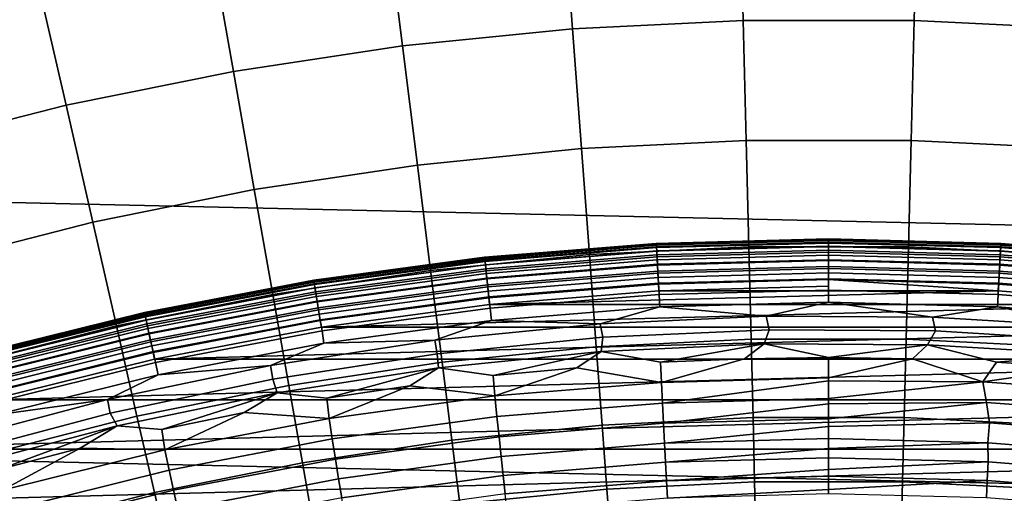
# Model space of a CAD drawing. Header units: metres. Extents: x -28 to 70, y -218 to 28.
# Tile 363 of 463: x -3.4 to 0.74, y 12.43 to 14.42. Entities that reach past the tile are written whole.
import ezdxf

# ---------------------------------------------------------------- set-up
doc = ezdxf.new("R2010")
doc.units = ezdxf.units.M
doc.layers.add('solid_10_261_432_XXX', color=7, linetype='CONTINUOUS')

msp = doc.modelspace()

# ---------------------------------------------------------------- linework, layer by layer
at = {"layer": 'solid_10_261_432_XXX'}
for points in [[(-22.247959, 16.164106, -5), (22.95075, 15.149687, -5), (23.60734, 14.104733, -5), (-22.95075, 15.149687, -5)], [(-22.95075, 15.149687, -5), (23.60734, 14.104733, -5), (24.216385, 13.031374, -5), (-23.60734, 14.104733, -5)], [(-0.37357, 14.979693, 166.13768), (-1.119782, 14.942451, 166.13768), (-1.077811, 14.382389, 167.558289), (-0.359568, 14.418236, 167.558289)], [(0.37357, 14.979693, 166.13768), (-0.37357, 14.979693, 166.13768), (-0.359568, 14.418236, 167.558289), (0.359568, 14.418236, 167.558289)], [(1.119782, 14.942451, 166.13768), (0.37357, 14.979693, 166.13768), (0.359568, 14.418236, 167.558289), (1.077811, 14.382389, 167.558289)], [(-1.119782, 14.942451, 166.13768), (-1.86321, 14.86806, 166.13768), (-1.793374, 14.310786, 167.558289), (-1.077811, 14.382389, 167.558289)], [(-1.86321, 14.86806, 166.13768), (-2.602005, 14.756704, 166.13768), (-2.504479, 14.203605, 167.558289), (-1.793374, 14.310786, 167.558289)], [(-2.602005, 14.756704, 166.13768), (-3.334332, 14.608662, 166.13768), (-3.209357, 14.06111, 167.558289), (-2.504479, 14.203605, 167.558289)], [(-3.334332, 14.608662, 166.13768), (-4.058369, 14.424299, 166.13768), (-3.906256, 13.883658, 167.558289), (-3.209357, 14.06111, 167.558289)], [(-1.077811, 14.382389, 167.558289), (-1.793374, 14.310786, 167.558289), (-1.730601, 13.80987, 169.000046), (-1.040085, 13.878966, 169.000046)], [(-0.359568, 14.418236, 167.558289), (-1.077811, 14.382389, 167.558289), (-1.040085, 13.878966, 169.000046), (-0.346982, 13.913558, 169.000046)], [(0.359568, 14.418236, 167.558289), (-0.359568, 14.418236, 167.558289), (-0.346982, 13.913558, 169.000046), (0.346982, 13.913558, 169.000046)], [(1.077811, 14.382389, 167.558289), (0.359568, 14.418236, 167.558289), (0.346982, 13.913558, 169.000046), (1.040085, 13.878966, 169.000046)], [(-1.793374, 14.310786, 167.558289), (-2.504479, 14.203605, 167.558289), (-2.416815, 13.70644, 169.000046), (-1.730601, 13.80987, 169.000046)], [(-2.504479, 14.203605, 167.558289), (-3.209357, 14.06111, 167.558289), (-3.09702, 13.568933, 169.000046), (-2.416815, 13.70644, 169.000046)], [(-23.60734, 14.104733, -5), (24.216385, 13.031374, -5), (24.776649, 11.93179, -5), (-24.216385, 13.031374, -5)], [(-3.209357, 14.06111, 167.558289), (-3.906256, 13.883658, 167.558289), (-3.769526, 13.397692, 169.000046), (-3.09702, 13.568933, 169.000046)], [(-0.346982, 13.913558, 169.000046), (-1.040085, 13.878966, 169.000046), (-1.006662, 13.432975, 170.460709), (-0.335832, 13.466455, 170.460709)], [(0.346982, 13.913558, 169.000046), (-0.346982, 13.913558, 169.000046), (-0.335832, 13.466455, 170.460709), (0.335832, 13.466455, 170.460709)], [(1.040085, 13.878966, 169.000046), (0.346982, 13.913558, 169.000046), (0.335832, 13.466455, 170.460709), (1.006662, 13.432975, 170.460709)], [(-1.040085, 13.878966, 169.000046), (-1.730601, 13.80987, 169.000046), (-1.674989, 13.366098, 170.460709), (-1.006662, 13.432975, 170.460709)], [(-1.730601, 13.80987, 169.000046), (-2.416815, 13.70644, 169.000046), (-2.339152, 13.265992, 170.460709), (-1.674989, 13.366098, 170.460709)], [(-2.416815, 13.70644, 169.000046), (-3.09702, 13.568933, 169.000046), (-2.9975, 13.132904, 170.460709), (-2.339152, 13.265992, 170.460709)], [(-3.09702, 13.568933, 169.000046), (-3.769526, 13.397692, 169.000046), (-3.648395, 12.967166, 170.460709), (-2.9975, 13.132904, 170.460709)], [(-1.447901, 13.422131, 235.300003), (-0.724997, 13.480518, 235.300003), (-0.724997, 13.480518, 226), (-1.447901, 13.422131, 226)], [(-0.724805, 13.476957, 225.940384), (-1.447518, 13.418585, 225.940384), (-1.447901, 13.422131, 226), (-0.724997, 13.480518, 226)], [(-1.447684, 13.420124, 235.328339), (-0.724888, 13.478503, 235.328339), (-0.724997, 13.480518, 235.300003), (-1.447901, 13.422131, 235.300003)], [(-1.447035, 13.414103, 235.356262), (-0.724563, 13.472456, 235.356247), (-0.724888, 13.478503, 235.328339), (-1.447684, 13.420124, 235.328339)], [(-1.447518, 13.418585, 225.940384), (-0.724805, 13.476957, 225.940384), (-0.724224, 13.466154, 225.880936), (-1.446358, 13.407828, 225.880936)], [(-1.445965, 13.404188, 235.383026), (-0.724027, 13.4625, 235.383026), (-0.724563, 13.472456, 235.356247), (-1.447035, 13.414103, 235.356262)], [(-0.724997, 13.480518, 235.300003), (0, 13.5, 235.300003), (0, 13.5, 226), (-0.724997, 13.480518, 226)], [(0, 13.496434, 225.940384), (-0.724805, 13.476957, 225.940384), (-0.724997, 13.480518, 226), (0, 13.5, 226)], [(-0.724888, 13.478503, 235.328339), (0, 13.497983, 235.328339), (0, 13.5, 235.300003), (-0.724997, 13.480518, 235.300003)], [(-0.724563, 13.472456, 235.356247), (0, 13.491927, 235.356247), (0, 13.497983, 235.328339), (-0.724888, 13.478503, 235.328339)], [(-0.724805, 13.476957, 225.940384), (0, 13.496434, 225.940384), (0, 13.485615, 225.880936), (-0.724224, 13.466154, 225.880936)], [(-0.724027, 13.4625, 235.383026), (0, 13.481956, 235.383011), (0, 13.491927, 235.356247), (-0.724563, 13.472456, 235.356247)], [(-0.724224, 13.466154, 225.880936), (0, 13.485615, 225.880936), (0, 13.467701, 225.823212), (-0.723262, 13.448266, 225.823212)], [(-0.723293, 13.448836, 235.408096), (0, 13.468274, 235.408096), (0, 13.481956, 235.383011), (-0.724027, 13.4625, 235.383026)], [(-0.722374, 13.431746, 235.430969), (0, 13.451159, 235.430954), (0, 13.468274, 235.408096), (-0.723293, 13.448836, 235.408096)], [(-0.723262, 13.448266, 225.823212), (0, 13.467701, 225.823212), (0, 13.442952, 225.768066), (-0.721933, 13.423553, 225.768066)], [(0, 13.5, 235.300003), (0.724996, 13.480518, 235.300003), (0.724997, 13.480518, 226), (0, 13.5, 226)], [(0.724805, 13.476957, 225.940384), (0, 13.496434, 225.940384), (0, 13.5, 226), (0.724997, 13.480518, 226)], [(0, 13.497983, 235.328339), (0.724888, 13.478504, 235.328339), (0.724996, 13.480518, 235.300003), (0, 13.5, 235.300003)], [(0, 13.491927, 235.356247), (0.724563, 13.472458, 235.356247), (0.724888, 13.478504, 235.328339), (0, 13.497983, 235.328339)], [(0, 13.496434, 225.940384), (0.724805, 13.476957, 225.940384), (0.724224, 13.466154, 225.880936), (0, 13.485615, 225.880936)], [(0, 13.481956, 235.383011), (0.724028, 13.462502, 235.383011), (0.724563, 13.472458, 235.356247), (0, 13.491927, 235.356247)], [(0, 13.485615, 225.880936), (0.724224, 13.466154, 225.880936), (0.723262, 13.448266, 225.823212), (0, 13.467701, 225.823212)], [(0, 13.468274, 235.408096), (0.723293, 13.448839, 235.408096), (0.724028, 13.462502, 235.383011), (0, 13.481956, 235.383011)], [(0, 13.451159, 235.430954), (0.722374, 13.43175, 235.430954), (0.723293, 13.448839, 235.408096), (0, 13.468274, 235.408096)], [(0, 13.467701, 225.823212), (0.723262, 13.448266, 225.823212), (0.721933, 13.423553, 225.768066), (0, 13.442952, 225.768066)], [(0.724028, 13.462502, 235.383011), (1.445966, 13.404193, 235.383011), (1.447035, 13.414105, 235.356247), (0.724563, 13.472458, 235.356247)], [(0.724805, 13.476957, 225.940384), (1.447518, 13.418585, 225.940384), (1.446358, 13.407828, 225.880936), (0.724224, 13.466154, 225.880936)], [(0.724563, 13.472458, 235.356247), (1.447035, 13.414105, 235.356247), (1.447684, 13.420125, 235.328323), (0.724888, 13.478504, 235.328339)], [(1.447518, 13.418585, 225.940384), (0.724805, 13.476957, 225.940384), (0.724997, 13.480518, 226), (1.447901, 13.422131, 226)], [(0.724888, 13.478504, 235.328339), (1.447684, 13.420125, 235.328323), (1.447901, 13.422131, 235.300003), (0.724996, 13.480518, 235.300003)], [(0.724996, 13.480518, 235.300003), (1.447901, 13.422131, 235.300003), (1.447901, 13.422131, 226), (0.724997, 13.480518, 226)], [(-1.006662, 13.432975, 170.460709), (-1.674989, 13.366098, 170.460709), (-1.626626, 12.980171, 171.937958), (-0.977596, 13.045116, 171.937958)], [(-1.446358, 13.407828, 225.880936), (-0.724224, 13.466154, 225.880936), (-0.723262, 13.448266, 225.823212), (-1.444437, 13.390018, 225.823212)], [(-1.444498, 13.390584, 235.408096), (-0.723293, 13.448836, 235.408096), (-0.724027, 13.4625, 235.383026), (-1.445965, 13.404188, 235.383026)], [(-1.442662, 13.373568, 235.430969), (-0.722374, 13.431746, 235.430969), (-0.723293, 13.448836, 235.408096), (-1.444498, 13.390584, 235.408096)], [(-1.444437, 13.390018, 225.823212), (-0.723262, 13.448266, 225.823212), (-0.721933, 13.423553, 225.768066), (-1.441782, 13.365412, 225.768066)], [(-1.440496, 13.353486, 235.451157), (-0.721289, 13.411577, 235.451157), (-0.722374, 13.431746, 235.430969), (-1.442662, 13.373568, 235.430969)], [(-0.335832, 13.466455, 170.460709), (-1.006662, 13.432975, 170.460709), (-0.977596, 13.045116, 171.937958), (-0.326136, 13.07763, 171.937958)], [(-0.721289, 13.411577, 235.451157), (0, 13.430962, 235.451157), (0, 13.451159, 235.430954), (-0.722374, 13.431746, 235.430969)], [(-0.721933, 13.423553, 225.768066), (0, 13.442952, 225.768066), (0, 13.411732, 225.716309), (-0.720256, 13.392378, 225.716309)], [(-0.720061, 13.388741, 235.468277), (0, 13.408092, 235.468277), (0, 13.430962, 235.451157), (-0.721289, 13.411577, 235.451157)], [(0.335832, 13.466455, 170.460709), (-0.335832, 13.466455, 170.460709), (-0.326136, 13.07763, 171.937958), (0.326136, 13.07763, 171.937958)], [(0, 13.430962, 235.451157), (0.721289, 13.411581, 235.451157), (0.722374, 13.43175, 235.430954), (0, 13.451159, 235.430954)], [(0, 13.442952, 225.768066), (0.721933, 13.423553, 225.768066), (0.720256, 13.392378, 225.716309), (0, 13.411732, 225.716309)], [(0, 13.408092, 235.468277), (0.720061, 13.388745, 235.468277), (0.721289, 13.411581, 235.451157), (0, 13.430962, 235.451157)], [(1.006662, 13.432975, 170.460709), (0.335832, 13.466455, 170.460709), (0.326136, 13.07763, 171.937958), (0.977596, 13.045116, 171.937958)], [(0.721289, 13.411581, 235.451157), (1.440497, 13.353494, 235.451157), (1.442663, 13.373575, 235.430954), (0.722374, 13.43175, 235.430954)], [(0.723262, 13.448266, 225.823212), (1.444437, 13.390018, 225.823212), (1.441782, 13.365412, 225.768066), (0.721933, 13.423553, 225.768066)], [(0.722374, 13.43175, 235.430954), (1.442663, 13.373575, 235.430954), (1.444498, 13.39059, 235.408081), (0.723293, 13.448839, 235.408096)], [(0.724224, 13.466154, 225.880936), (1.446358, 13.407828, 225.880936), (1.444437, 13.390018, 225.823212), (0.723262, 13.448266, 225.823212)], [(0.723293, 13.448839, 235.408096), (1.444498, 13.39059, 235.408081), (1.445966, 13.404193, 235.383011), (0.724028, 13.462502, 235.383011)], [(-2.166626, 13.325004, 235.300003), (-1.447901, 13.422131, 235.300003), (-1.447901, 13.422131, 226), (-2.166626, 13.325004, 226)], [(-1.447518, 13.418585, 225.940384), (-2.166054, 13.321485, 225.940384), (-2.166626, 13.325004, 226), (-1.447901, 13.422131, 226)], [(-2.166302, 13.323011, 235.328339), (-1.447684, 13.420124, 235.328339), (-1.447901, 13.422131, 235.300003), (-2.166626, 13.325004, 235.300003)], [(-2.16533, 13.317033, 235.356262), (-1.447035, 13.414103, 235.356262), (-1.447684, 13.420124, 235.328339), (-2.166302, 13.323011, 235.328339)], [(-2.166054, 13.321485, 225.940384), (-1.447518, 13.418585, 225.940384), (-1.446358, 13.407828, 225.880936), (-2.164317, 13.310805, 225.880936)], [(-2.163729, 13.307191, 235.383026), (-1.445965, 13.404188, 235.383026), (-1.447035, 13.414103, 235.356262), (-2.16533, 13.317033, 235.356262)], [(-2.164317, 13.310805, 225.880936), (-1.446358, 13.407828, 225.880936), (-1.444437, 13.390018, 225.823212), (-2.161442, 13.293123, 225.823212)], [(-2.161534, 13.293685, 235.408096), (-1.444498, 13.390584, 235.408096), (-1.445965, 13.404188, 235.383026), (-2.163729, 13.307191, 235.383026)], [(-2.158787, 13.276792, 235.430969), (-1.442662, 13.373568, 235.430969), (-1.444498, 13.390584, 235.408096), (-2.161534, 13.293685, 235.408096)], [(-2.161442, 13.293123, 225.823212), (-1.444437, 13.390018, 225.823212), (-1.441782, 13.365412, 225.768066), (-2.15747, 13.268696, 225.768066)], [(-1.441782, 13.365412, 225.768066), (-0.721933, 13.423553, 225.768066), (-0.720256, 13.392378, 225.716309), (-1.438434, 13.334372, 225.716309)], [(-1.438043, 13.330749, 235.468277), (-0.720061, 13.388741, 235.468277), (-0.721289, 13.411577, 235.451157), (-1.440496, 13.353486, 235.451157)], [(-1.438434, 13.334372, 225.716309), (-0.720256, 13.392378, 225.716309), (-0.718257, 13.355195, 225.668716), (-1.43444, 13.29735, 225.668716)], [(-1.435354, 13.305819, 235.481964), (-0.718714, 13.363703, 235.481964), (-0.720061, 13.388741, 235.468277), (-1.438043, 13.330749, 235.468277)], [(-0.720256, 13.392378, 225.716309), (0, 13.411732, 225.716309), (0, 13.374496, 225.668716), (-0.718257, 13.355195, 225.668716)], [(-0.718714, 13.363703, 235.481964), (0, 13.383018, 235.481949), (0, 13.408092, 235.468277), (-0.720061, 13.388741, 235.468277)], [(0, 13.411732, 225.716309), (0.720256, 13.392378, 225.716309), (0.718257, 13.355195, 225.668716), (0, 13.374496, 225.668716)], [(0, 13.383018, 235.481949), (0.718714, 13.363708, 235.481949), (0.720061, 13.388745, 235.468277), (0, 13.408092, 235.468277)], [(0.720256, 13.392378, 225.716309), (1.438434, 13.334372, 225.716309), (1.43444, 13.29735, 225.668716), (0.718257, 13.355195, 225.668716)], [(0.718714, 13.363708, 235.481949), (1.435355, 13.305828, 235.481949), (1.438044, 13.330757, 235.468277), (0.720061, 13.388745, 235.468277)], [(0.720061, 13.388745, 235.468277), (1.438044, 13.330757, 235.468277), (1.440497, 13.353494, 235.451157), (0.721289, 13.411581, 235.451157)], [(0.721933, 13.423553, 225.768066), (1.441782, 13.365412, 225.768066), (1.438434, 13.334372, 225.716309), (0.720256, 13.392378, 225.716309)], [(-1.674989, 13.366098, 170.460709), (-2.339152, 13.265992, 170.460709), (-2.271613, 12.882956, 171.937958), (-1.626626, 12.980171, 171.937958)], [(-2.155545, 13.256854, 235.451172), (-1.440496, 13.353486, 235.451157), (-1.442662, 13.373568, 235.430969), (-2.158787, 13.276792, 235.430969)], [(-2.15747, 13.268696, 225.768066), (-1.441782, 13.365412, 225.768066), (-1.438434, 13.334372, 225.716309), (-2.15246, 13.23788, 225.716309)], [(-2.151875, 13.234281, 235.468277), (-1.438043, 13.330749, 235.468277), (-1.440496, 13.353486, 235.451157), (-2.155545, 13.256854, 235.451172)], [(-1.432483, 13.279205, 235.491928), (-0.717277, 13.336974, 235.491928), (-0.718714, 13.363703, 235.481964), (-1.435354, 13.305819, 235.481964)], [(-1.43444, 13.29735, 225.668716), (-0.718257, 13.355195, 225.668716), (-0.715963, 13.312549, 225.625946), (-1.42986, 13.254888, 225.625946)], [(-0.717277, 13.336974, 235.491928), (0, 13.356251, 235.491928), (0, 13.383018, 235.481949), (-0.718714, 13.363703, 235.481964)], [(-0.718257, 13.355195, 225.668716), (0, 13.374496, 225.668716), (0, 13.331787, 225.625946), (-0.715963, 13.312549, 225.625946)], [(0, 13.356251, 235.491928), (-0.717277, 13.336974, 235.491928), (-0.715777, 13.309099, 235.497986), (0, 13.328336, 235.497986)], [(0, 13.356251, 235.491928), (0.717277, 13.336979, 235.491928), (0.718714, 13.363708, 235.481949), (0, 13.383018, 235.481949)], [(0, 13.374496, 225.668716), (0.718257, 13.355195, 225.668716), (0.715963, 13.312549, 225.625946), (0, 13.331787, 225.625946)], [(0.717277, 13.336979, 235.491928), (0, 13.356251, 235.491928), (0, 13.328336, 235.497986), (0.715778, 13.309105, 235.497986)], [(0.718257, 13.355195, 225.668716), (1.43444, 13.29735, 225.668716), (1.42986, 13.254888, 225.625946), (0.715963, 13.312549, 225.625946)], [(0.717277, 13.336979, 235.491928), (1.432484, 13.279215, 235.491928), (1.435355, 13.305828, 235.481949), (0.718714, 13.363708, 235.481949)], [(-2.879098, 13.18942, 235.300003), (-2.166626, 13.325004, 235.300003), (-2.166626, 13.325004, 226), (-2.879098, 13.18942, 226)], [(-2.166054, 13.321485, 225.940384), (-2.878338, 13.185936, 225.940384), (-2.879098, 13.18942, 226), (-2.166626, 13.325004, 226)], [(-2.878667, 13.187448, 235.328339), (-2.166302, 13.323011, 235.328339), (-2.166626, 13.325004, 235.300003), (-2.879098, 13.18942, 235.300003)], [(-2.877376, 13.181529, 235.356262), (-2.16533, 13.317033, 235.356262), (-2.166302, 13.323011, 235.328339), (-2.878667, 13.187448, 235.328339)], [(-2.878338, 13.185936, 225.940384), (-2.166054, 13.321485, 225.940384), (-2.164317, 13.310805, 225.880936), (-2.87603, 13.175365, 225.880936)], [(-2.875249, 13.171786, 235.383026), (-2.163729, 13.307191, 235.383026), (-2.16533, 13.317033, 235.356262), (-2.877376, 13.181529, 235.356262)], [(-2.87603, 13.175365, 225.880936), (-2.164317, 13.310805, 225.880936), (-2.161442, 13.293123, 225.823212), (-2.87221, 13.157864, 225.823212)], [(-2.872331, 13.158418, 235.408096), (-2.161534, 13.293685, 235.408096), (-2.163729, 13.307191, 235.383026), (-2.875249, 13.171786, 235.383026)], [(-2.15246, 13.23788, 225.716309), (-1.438434, 13.334372, 225.716309), (-1.43444, 13.29735, 225.668716), (-2.146484, 13.201126, 225.668716)], [(-2.14785, 13.209532, 235.481964), (-1.435354, 13.305819, 235.481964), (-1.438043, 13.330749, 235.468277), (-2.151875, 13.234281, 235.468277)], [(-2.143554, 13.18311, 235.491928), (-1.432483, 13.279205, 235.491928), (-1.435354, 13.305819, 235.481964), (-2.14785, 13.209532, 235.481964)], [(-0.717277, 13.336974, 235.491928), (-1.432483, 13.279205, 235.491928), (-1.429489, 13.251451, 235.497986), (-0.715777, 13.309099, 235.497986)], [(-1.42986, 13.254888, 225.625946), (-0.715963, 13.312549, 225.625946), (-0.713409, 13.265061, 225.588638), (-1.424759, 13.207606, 225.588638)], [(-0.715777, 13.309099, 235.497986), (-1.429489, 13.251451, 235.497986), (-1.426496, 13.223279, 235.5), (-0.714273, 13.280807, 235.5)], [(-0.715963, 13.312549, 225.625946), (0, 13.331787, 225.625946), (0, 13.284231, 225.588638), (-0.713409, 13.265061, 225.588638)], [(0, 13.328336, 235.497986), (-0.715777, 13.309099, 235.497986), (-0.714273, 13.280807, 235.5), (0.000051, 13.299999, 235.5)], [(0, 13.328336, 235.497986), (0.000051, 13.299999, 235.5), (-0.714273, 13.280807, 235.5), (0.714375, 13.280801, 235.5)], [(0, 13.331787, 225.625946), (0.715963, 13.312549, 225.625946), (0.713409, 13.265061, 225.588638), (0, 13.284231, 225.588638)], [(0.715778, 13.309105, 235.497986), (0, 13.328336, 235.497986), (0.714375, 13.280801, 235.5)], [(0.715963, 13.312549, 225.625946), (1.42986, 13.254888, 225.625946), (1.424759, 13.207606, 225.588638), (0.713409, 13.265061, 225.588638)], [(0.715778, 13.309105, 235.497986), (0.714375, 13.280801, 235.5), (1.426599, 13.223268, 235.5), (1.42949, 13.251461, 235.497986)], [(1.432484, 13.279215, 235.491928), (0.717277, 13.336979, 235.491928), (0.715778, 13.309105, 235.497986), (1.42949, 13.251461, 235.497986)], [(-2.339152, 13.265992, 170.460709), (-2.9975, 13.132904, 170.460709), (-2.910951, 12.75371, 171.937958), (-2.271613, 12.882956, 171.937958)], [(-2.86868, 13.141696, 235.430969), (-2.158787, 13.276792, 235.430969), (-2.161534, 13.293685, 235.408096), (-2.872331, 13.158418, 235.408096)], [(-2.87221, 13.157864, 225.823212), (-2.161442, 13.293123, 225.823212), (-2.15747, 13.268696, 225.768066), (-2.866932, 13.133684, 225.768066)], [(-2.864373, 13.121962, 235.451172), (-2.155545, 13.256854, 235.451172), (-2.158787, 13.276792, 235.430969), (-2.86868, 13.141696, 235.430969)], [(-2.866932, 13.133684, 225.768066), (-2.15747, 13.268696, 225.768066), (-2.15246, 13.23788, 225.716309), (-2.860273, 13.103183, 225.716309)], [(-2.146484, 13.201126, 225.668716), (-1.43444, 13.29735, 225.668716), (-1.42986, 13.254888, 225.625946), (-2.139629, 13.158972, 225.625946)], [(-1.432483, 13.279205, 235.491928), (-2.143554, 13.18311, 235.491928), (-2.139074, 13.155558, 235.497986), (-1.429489, 13.251451, 235.497986)], [(0.714375, 13.280801, 235.5), (-0.714273, 13.280807, 235.5), (-1.426496, 13.223279, 235.5)], [(1.426599, 13.223268, 235.5), (0.714375, 13.280801, 235.5), (-1.426496, 13.223279, 235.5)], [(-1.424759, 13.207606, 225.588638), (-0.713409, 13.265061, 225.588638), (-0.710631, 13.213427, 225.557358), (-1.419212, 13.156196, 225.557358)], [(-0.713409, 13.265061, 225.588638), (0, 13.284231, 225.588638), (0.000001, 13.232522, 225.557358), (-0.710631, 13.213427, 225.557358)], [(0, 13.284231, 225.588638), (0.713409, 13.265061, 225.588638), (0.710633, 13.213427, 225.557358), (0.000001, 13.232522, 225.557358)], [(0.713409, 13.265061, 225.588638), (1.424759, 13.207606, 225.588638), (1.419214, 13.156195, 225.557358), (0.710633, 13.213427, 225.557358)], [(-2.859495, 13.099618, 235.468277), (-2.151875, 13.234281, 235.468277), (-2.155545, 13.256854, 235.451172), (-2.864373, 13.121962, 235.451172)], [(-2.860273, 13.103183, 225.716309), (-2.15246, 13.23788, 225.716309), (-2.146484, 13.201126, 225.668716), (-2.852332, 13.066803, 225.668716)], [(-2.854148, 13.07512, 235.481964), (-2.14785, 13.209532, 235.481964), (-2.151875, 13.234281, 235.468277), (-2.859495, 13.099618, 235.468277)], [(-2.139629, 13.158972, 225.625946), (-1.42986, 13.254888, 225.625946), (-1.424759, 13.207606, 225.588638), (-2.131997, 13.112032, 225.588638)], [(-1.429489, 13.251451, 235.497986), (-2.139074, 13.155558, 235.497986), (-2.134644, 13.127577, 235.5), (-1.426496, 13.223279, 235.5)], [(1.426599, 13.223268, 235.5), (-1.426496, 13.223279, 235.5), (-2.134644, 13.127577, 235.5)], [(2.134745, 13.127561, 235.5), (1.426599, 13.223268, 235.5), (-2.134644, 13.127577, 235.5)], [(-0.262125, 13.174809, 225.532532), (-0.710631, 13.213427, 225.557358), (0.000001, 13.232522, 225.557358)], [(0.437665, 13.170145, 225.532532), (-0.262125, 13.174809, 225.532532), (0.000001, 13.232522, 225.557358)], [(0.437665, 13.170145, 225.532532), (0.000001, 13.232522, 225.557358), (0.710633, 13.213427, 225.557358)], [(-3.583261, 13.015769, 235.300003), (-2.879098, 13.18942, 235.300003), (-2.879098, 13.18942, 226), (-3.583261, 13.015769, 226)], [(-2.878338, 13.185936, 225.940384), (-3.582314, 13.012331, 225.940384), (-3.583261, 13.015769, 226), (-2.879098, 13.18942, 226)], [(-3.582725, 13.013823, 235.328354), (-2.878667, 13.187448, 235.328339), (-2.879098, 13.18942, 235.300003), (-3.583261, 13.015769, 235.300003)], [(-3.581117, 13.007982, 235.356262), (-2.877376, 13.181529, 235.356262), (-2.878667, 13.187448, 235.328339), (-3.582725, 13.013823, 235.328354)], [(-3.582314, 13.012331, 225.940384), (-2.878338, 13.185936, 225.940384), (-2.87603, 13.175365, 225.880936), (-3.579443, 13.0019, 225.880936)], [(-3.57847, 12.998367, 235.383026), (-2.875249, 13.171786, 235.383026), (-2.877376, 13.181529, 235.356262), (-3.581117, 13.007982, 235.356262)], [(-2.848439, 13.048967, 235.491928), (-2.143554, 13.18311, 235.491928), (-2.14785, 13.209532, 235.481964), (-2.854148, 13.07512, 235.481964)], [(-2.852332, 13.066803, 225.668716), (-2.146484, 13.201126, 225.668716), (-2.139629, 13.158972, 225.625946), (-2.843224, 13.025077, 225.625946)], [(-2.143554, 13.18311, 235.491928), (-2.848439, 13.048967, 235.491928), (-2.842486, 13.021695, 235.497986), (-2.139074, 13.155558, 235.497986)], [(-2.131997, 13.112032, 225.588638), (-1.424759, 13.207606, 225.588638), (-1.419212, 13.156196, 225.557358), (-2.123697, 13.060993, 225.557358)], [(-0.961177, 13.142314, 225.532532), (-1.419212, 13.156196, 225.557358), (-0.710631, 13.213427, 225.557358)], [(-0.262125, 13.174809, 225.532532), (-0.961177, 13.142314, 225.532532), (-0.710631, 13.213427, 225.557358)], [(1.136222, 13.128339, 225.532532), (0.437665, 13.170145, 225.532532), (0.710633, 13.213427, 225.557358)], [(1.136222, 13.128339, 225.532532), (0.710633, 13.213427, 225.557358), (1.419214, 13.156195, 225.557358)], [(-3.579443, 13.0019, 225.880936), (-2.87603, 13.175365, 225.880936), (-2.87221, 13.157864, 225.823212), (-3.574687, 12.984629, 225.823212)], [(-3.574838, 12.985174, 235.408096), (-2.872331, 13.158418, 235.408096), (-2.875249, 13.171786, 235.383026), (-3.57847, 12.998367, 235.383026)], [(-3.570295, 12.968672, 235.430969), (-2.86868, 13.141696, 235.430969), (-2.872331, 13.158418, 235.408096), (-3.574838, 12.985174, 235.408096)], [(-3.574687, 12.984629, 225.823212), (-2.87221, 13.157864, 225.823212), (-2.866932, 13.133684, 225.768066), (-3.568119, 12.960768, 225.768066)], [(-3.564933, 12.949197, 235.451172), (-2.864373, 13.121962, 235.451172), (-2.86868, 13.141696, 235.430969), (-3.570295, 12.968672, 235.430969)], [(-2.843224, 13.025077, 225.625946), (-2.139629, 13.158972, 225.625946), (-2.131997, 13.112032, 225.588638), (-2.833082, 12.978615, 225.588638)], [(-2.139074, 13.155558, 235.497986), (-2.842486, 13.021695, 235.497986), (-2.836617, 12.993983, 235.5), (-2.134644, 13.127577, 235.5)], [(-1.657518, 13.072755, 225.532532), (-2.123697, 13.060993, 225.557358), (-1.419212, 13.156196, 225.557358)], [(-0.961177, 13.142314, 225.532532), (-1.657518, 13.072755, 225.532532), (-1.419212, 13.156196, 225.557358)], [(-0.949901, 13.085283, 225.514542), (-1.646648, 13.015971, 225.514542), (-1.657518, 13.072755, 225.532532), (-0.961177, 13.142314, 225.532532)], [(-0.250449, 13.117326, 225.514542), (-0.949901, 13.085283, 225.514542), (-0.961177, 13.142314, 225.532532), (-0.262125, 13.174809, 225.532532)], [(0.449717, 13.112006, 225.514542), (-0.250449, 13.117326, 225.514542), (-0.262125, 13.174809, 225.532532), (0.437665, 13.170145, 225.532532)], [(1.148602, 13.069341, 225.514542), (0.449717, 13.112006, 225.514542), (0.437665, 13.170145, 225.532532), (1.136222, 13.128339, 225.532532)], [(-2.9975, 13.132904, 170.460709), (-3.648395, 12.967166, 170.460709), (-3.543053, 12.592757, 171.937958), (-2.910951, 12.75371, 171.937958)], [(-3.568119, 12.960768, 225.768066), (-2.866932, 13.133684, 225.768066), (-2.860273, 13.103183, 225.716309), (-3.559832, 12.930667, 225.716309)], [(-3.558863, 12.927147, 235.468277), (-2.859495, 13.099618, 235.468277), (-2.864373, 13.121962, 235.451172), (-3.564933, 12.949197, 235.451172)], [(-3.559832, 12.930667, 225.716309), (-2.860273, 13.103183, 225.716309), (-2.852332, 13.066803, 225.668716), (-3.549948, 12.894767, 225.668716)], [(-3.552207, 12.902971, 235.481964), (-2.854148, 13.07512, 235.481964), (-2.859495, 13.099618, 235.468277), (-3.558863, 12.927147, 235.468277)], [(2.134745, 13.127561, 235.5), (-2.134644, 13.127577, 235.5), (-2.836617, 12.993983, 235.5)], [(2.836716, 12.993961, 235.5), (2.134745, 13.127561, 235.5), (-2.836617, 12.993983, 235.5)], [(-2.833082, 12.978615, 225.588638), (-2.131997, 13.112032, 225.588638), (-2.123697, 13.060993, 225.557358), (-2.822053, 12.928096, 225.557358)], [(-0.957502, 13.025122, 225.503647), (-0.949901, 13.085283, 225.514542), (-0.250449, 13.117326, 225.514542), (-0.270682, 13.057463, 225.503647)], [(-0.270682, 13.057463, 225.503647), (-0.250449, 13.117326, 225.514542), (0.449717, 13.112006, 225.514542), (0.416889, 13.053613, 225.503647)], [(0.416889, 13.053613, 225.503647), (0.449717, 13.112006, 225.514542), (1.148602, 13.069341, 225.514542), (1.103304, 13.013582, 225.503647)], [(-3.545102, 12.877164, 235.491928), (-2.848439, 13.048967, 235.491928), (-2.854148, 13.07512, 235.481964), (-3.552207, 12.902971, 235.481964)], [(-3.549948, 12.894767, 225.668716), (-2.852332, 13.066803, 225.668716), (-2.843224, 13.025077, 225.625946), (-3.538612, 12.85359, 225.625946)], [(-2.349184, 12.966326, 225.532532), (-2.822053, 12.928096, 225.557358), (-2.123697, 13.060993, 225.557358)], [(-1.657518, 13.072755, 225.532532), (-2.349184, 12.966326, 225.532532), (-2.123697, 13.060993, 225.557358)], [(-1.646648, 13.015971, 225.514542), (-2.338704, 12.909587, 225.514542), (-2.349184, 12.966326, 225.532532), (-1.657518, 13.072755, 225.532532)], [(-1.641669, 12.956679, 225.503647), (-1.646648, 13.015971, 225.514542), (-0.949901, 13.085283, 225.514542), (-0.957502, 13.025122, 225.503647)], [(-0.326136, 13.07763, 171.937958), (-0.977596, 13.045116, 171.937958), (-0.952933, 12.716002, 173.429489), (-0.317908, 12.747695, 173.429489)], [(-0.707057, 12.981052, 225.5), (-0.957502, 13.025122, 225.503647), (-0.270682, 13.057463, 225.503647)], [(-0.353699, 12.995262, 225.5), (-0.707057, 12.981052, 225.5), (-0.270682, 13.057463, 225.503647)], [(0, 13, 225.5), (-0.353699, 12.995262, 225.5), (-0.270682, 13.057463, 225.503647)], [(0.326136, 13.07763, 171.937958), (-0.326136, 13.07763, 171.937958), (-0.317908, 12.747695, 173.429489), (0.317908, 12.747695, 173.429489)], [(0, 13, 225.5), (-0.270682, 13.057463, 225.503647), (0.416889, 13.053613, 225.503647)], [(0.353566, 12.995265, 225.5), (0, 13, 225.5), (0.416889, 13.053613, 225.503647)], [(0.977596, 13.045116, 171.937958), (0.326136, 13.07763, 171.937958), (0.317908, 12.747695, 173.429489), (0.952933, 12.716002, 173.429489)], [(0.649336, 12.898582, 225.496307), (0.353566, 12.995265, 225.5), (0.416889, 13.053613, 225.503647), (0.706839, 12.981062, 225.5)], [(0.706839, 12.981062, 225.5), (0.416889, 13.053613, 225.503647), (1.103304, 13.013582, 225.503647)], [(-24.216385, 13.031374, -5), (24.776649, 11.93179, -5), (25.28702, 10.80817, -5), (-24.776649, 11.93179, -5)], [(-2.848439, 13.048967, 235.491928), (-3.545102, 12.877164, 235.491928), (-3.537693, 12.850249, 235.497986), (-2.842486, 13.021695, 235.497986)], [(-3.538612, 12.85359, 225.625946), (-2.843224, 13.025077, 225.625946), (-2.833082, 12.978615, 225.588638), (-3.52599, 12.807739, 225.588638)], [(-2.842486, 13.021695, 235.497986), (-3.537693, 12.850249, 235.497986), (-3.53038, 12.822886, 235.5), (-2.836617, 12.993983, 235.5)], [(-1.641669, 12.956679, 225.503647), (-2.321285, 12.852324, 225.503647), (-2.338704, 12.909587, 225.514542), (-1.646648, 13.015971, 225.514542)], [(-1.411744, 12.924287, 225.5), (-1.641669, 12.956679, 225.503647), (-0.957502, 13.025122, 225.503647)], [(-0.977596, 13.045116, 171.937958), (-1.626626, 12.980171, 171.937958), (-1.585588, 12.652696, 173.429489), (-0.952933, 12.716002, 173.429489)], [(-1.059823, 12.957387, 225.5), (-1.411744, 12.924287, 225.5), (-0.957502, 13.025122, 225.503647)], [(-0.703528, 12.895281, 225.496262), (-1.059823, 12.957387, 225.5), (-0.957502, 13.025122, 225.503647), (-0.707057, 12.981052, 225.5)], [(1.059557, 12.957404, 225.5), (0.706839, 12.981062, 225.5), (1.103304, 13.013582, 225.503647)], [(2.836716, 12.993961, 235.5), (-2.836617, 12.993983, 235.5), (-3.53038, 12.822886, 235.5)], [(3.530479, 12.822859, 235.5), (2.836716, 12.993961, 235.5), (-3.53038, 12.822886, 235.5)], [(-3.52599, 12.807739, 225.588638), (-2.833082, 12.978615, 225.588638), (-2.822053, 12.928096, 225.557358), (-3.512264, 12.757885, 225.557358)], [(-1.626626, 12.980171, 171.937958), (-2.271613, 12.882956, 171.937958), (-2.214302, 12.557932, 173.429489), (-1.585588, 12.652696, 173.429489)], [(-0.703528, 12.895281, 225.496262), (-0.707057, 12.981052, 225.5), (-0.353699, 12.995262, 225.5)], [(0, 12.914235, 225.496323), (-0.703528, 12.895281, 225.496262), (-0.353699, 12.995262, 225.5), (0, 13, 225.5)], [(0, 12.914235, 225.496323), (0, 13, 225.5), (0.353566, 12.995265, 225.5)], [(0, 12.901983, 225.495178), (0, 12.914235, 225.496323), (0.353566, 12.995265, 225.5), (0.649336, 12.898582, 225.496307)], [(0.649336, 12.898582, 225.496307), (0.706839, 12.981062, 225.5), (1.059557, 12.957404, 225.5)], [(-2.349184, 12.966326, 225.532532), (-3.034224, 12.823329, 225.532532), (-2.822053, 12.928096, 225.557358)], [(-2.338704, 12.909587, 225.514542), (-3.0241, 12.766432, 225.514542), (-3.034224, 12.823329, 225.532532), (-2.349184, 12.966326, 225.532532)], [(-2.112043, 12.829896, 225.5), (-2.321285, 12.852324, 225.503647), (-1.641669, 12.956679, 225.503647)], [(-1.762568, 12.881779, 225.5), (-2.112043, 12.829896, 225.5), (-1.641669, 12.956679, 225.503647)], [(-1.404956, 12.838466, 225.496109), (-1.762568, 12.881779, 225.5), (-1.641669, 12.956679, 225.503647), (-1.411744, 12.924287, 225.5)], [(-1.404956, 12.838466, 225.496109), (-1.411744, 12.924287, 225.5), (-1.059823, 12.957387, 225.5)], [(-1.404956, 12.838466, 225.496109), (-1.059823, 12.957387, 225.5), (-0.703528, 12.895281, 225.496262)], [(0.649336, 12.898582, 225.496307), (1.059557, 12.957404, 225.5), (1.297201, 12.851629, 225.496307)], [(-3.034224, 12.823329, 225.532532), (-3.512264, 12.757885, 225.557358), (-2.822053, 12.928096, 225.557358)], [(-2.321285, 12.852324, 225.503647), (-2.994468, 12.712347, 225.503647), (-3.0241, 12.766432, 225.514542), (-2.338704, 12.909587, 225.514542)], [(-1.404956, 12.838466, 225.496109), (-0.703528, 12.895281, 225.496262), (-0.698998, 12.808736, 225.484924), (-1.39588, 12.752071, 225.484573)], [(-0.703528, 12.895281, 225.496262), (0, 12.914235, 225.496323), (0, 12.901983, 225.495178), (-0.698998, 12.808736, 225.484924)], [(0, 12.901983, 225.495178), (0, 12.827641, 225.485031), (-0.698998, 12.808736, 225.484924)], [(0.649336, 12.898582, 225.496307), (0, 12.827641, 225.485031), (0, 12.901983, 225.495178)], [(0.649336, 12.898582, 225.496307), (0.664993, 12.811048, 225.485016), (0, 12.80491, 225.480789), (0, 12.827641, 225.485031)], [(0.649336, 12.898582, 225.496307), (1.297201, 12.851629, 225.496307), (1.328356, 12.761282, 225.484985), (0.664993, 12.811048, 225.485016)], [(-2.805934, 12.698184, 225.500015), (-2.994468, 12.712347, 225.503647), (-2.321285, 12.852324, 225.503647)], [(-2.271613, 12.882956, 171.937958), (-2.910951, 12.75371, 171.937958), (-2.837511, 12.431948, 173.429489), (-2.214302, 12.557932, 173.429489)], [(-2.459915, 12.768682, 225.500015), (-2.805934, 12.698184, 225.500015), (-2.321285, 12.852324, 225.503647)], [(-2.102255, 12.743946, 225.49585), (-2.459915, 12.768682, 225.500015), (-2.321285, 12.852324, 225.503647), (-2.112043, 12.829896, 225.5)], [(-2.102255, 12.743946, 225.49585), (-2.112043, 12.829896, 225.5), (-1.762568, 12.881779, 225.5)], [(-2.102255, 12.743946, 225.49585), (-1.762568, 12.881779, 225.5), (-1.404956, 12.838466, 225.496109)], [(3.530479, 12.822859, 235.5), (-3.53038, 12.822886, 235.5), (-4.213991, 12.614764, 235.5)], [(4.214089, 12.614731, 235.5), (3.530479, 12.822859, 235.5), (-4.213991, 12.614764, 235.5)], [(-3.034224, 12.823329, 225.532532), (-3.710707, 12.644166, 225.532532), (-3.512264, 12.757885, 225.557358)], [(-3.700882, 12.586915, 225.514542), (-3.710707, 12.644166, 225.532532), (-3.034224, 12.823329, 225.532532), (-3.0241, 12.766432, 225.514542)], [(-2.102255, 12.743946, 225.49585), (-1.404956, 12.838466, 225.496109), (-1.39588, 12.752071, 225.484573), (-2.088609, 12.657813, 225.484024)], [(-1.39588, 12.752071, 225.484573), (-0.698998, 12.808736, 225.484924), (-0.694518, 12.72351, 225.466064), (-1.386906, 12.66701, 225.46553)], [(-0.698998, 12.808736, 225.484924), (0, 12.827641, 225.485031), (0, 12.80491, 225.480789), (-0.694518, 12.72351, 225.466064)], [(0, 12.80491, 225.480789), (0, 12.742361, 225.466248), (-0.694518, 12.72351, 225.466064)], [(0.664993, 12.811048, 225.485016), (0.67734, 12.724963, 225.466217), (0, 12.709715, 225.45694), (0, 12.742361, 225.466248)], [(0.664993, 12.811048, 225.485016), (0, 12.742361, 225.466248), (0, 12.80491, 225.480789)], [(0.664993, 12.811048, 225.485016), (1.328356, 12.761282, 225.484985), (1.352906, 12.672791, 225.466125), (0.67734, 12.724963, 225.466217)], [(-2.994468, 12.712347, 225.503647), (-3.659351, 12.537135, 225.503647), (-3.700882, 12.586915, 225.514542), (-3.0241, 12.766432, 225.514542)], [(-2.793367, 12.611988, 225.495499), (-2.805934, 12.698184, 225.500015), (-2.459915, 12.768682, 225.500015)], [(-2.793367, 12.611988, 225.495499), (-2.459915, 12.768682, 225.500015), (-2.102255, 12.743946, 225.49585)], [(-2.910951, 12.75371, 171.937958), (-3.543053, 12.592757, 171.937958), (-3.453665, 12.275056, 173.429489), (-2.837511, 12.431948, 173.429489)], [(-2.793367, 12.611988, 225.495499), (-2.102255, 12.743946, 225.49585), (-2.088609, 12.657813, 225.484024), (-2.77512, 12.526238, 225.483276)], [(-2.088609, 12.657813, 225.484024), (-1.39588, 12.752071, 225.484573), (-1.386906, 12.66701, 225.46553), (-2.07512, 12.573036, 225.464645)], [(-1.386906, 12.66701, 225.46553), (-0.694518, 12.72351, 225.466064), (-0.690121, 12.640252, 225.439819), (-1.378101, 12.583931, 225.439072)], [(-0.317908, 12.747695, 173.429489), (-0.952933, 12.716002, 173.429489), (-0.93271, 12.446151, 174.932922), (-0.311161, 12.477171, 174.932922)], [(-0.694518, 12.72351, 225.466064), (0, 12.742361, 225.466248), (0, 12.709715, 225.45694), (-0.690121, 12.640252, 225.439819)], [(0.317908, 12.747695, 173.429489), (-0.317908, 12.747695, 173.429489), (-0.311161, 12.477171, 174.932922), (0.311161, 12.477171, 174.932922)], [(0.670482, 12.641821, 225.440033), (0, 12.659046, 225.440079), (0, 12.709715, 225.45694), (0.67734, 12.724963, 225.466217)], [(0.952933, 12.716002, 173.429489), (0.317908, 12.747695, 173.429489), (0.311161, 12.477171, 174.932922), (0.93271, 12.446151, 174.932922)], [(1.352906, 12.672791, 225.466125), (1.339196, 12.590174, 225.43988), (0.670482, 12.641821, 225.440033), (0.67734, 12.724963, 225.466217)], [(-3.491425, 12.529561, 225.500046), (-3.659351, 12.537135, 225.503647), (-2.994468, 12.712347, 225.503647)], [(-3.149853, 12.618457, 225.500031), (-3.491425, 12.529561, 225.500046), (-2.994468, 12.712347, 225.503647)], [(-2.793367, 12.611988, 225.495499), (-3.149853, 12.618457, 225.500031), (-2.994468, 12.712347, 225.503647), (-2.805934, 12.698184, 225.500015)], [(-0.952933, 12.716002, 173.429489), (-1.585588, 12.652696, 173.429489), (-1.55194, 12.384188, 174.932922), (-0.93271, 12.446151, 174.932922)], [(0, 12.709715, 225.45694), (0, 12.659046, 225.440079), (-0.690121, 12.640252, 225.439819)], [(-2.77512, 12.526238, 225.483276), (-2.088609, 12.657813, 225.484024), (-2.07512, 12.573036, 225.464645), (-2.757093, 12.441875, 225.46344)], [(-1.585588, 12.652696, 173.429489), (-2.214302, 12.557932, 173.429489), (-2.167312, 12.291435, 174.932922), (-1.55194, 12.384188, 174.932922)], [(-2.07512, 12.573036, 225.464645), (-1.386906, 12.66701, 225.46553), (-1.378101, 12.583931, 225.439072), (-2.061892, 12.490261, 225.437851)], [(-1.378101, 12.583931, 225.439072), (-0.690121, 12.640252, 225.439819), (-0.685841, 12.559599, 225.406418), (-1.369534, 12.503467, 225.405441)], [(-0.690121, 12.640252, 225.439819), (0, 12.659046, 225.440079), (0, 12.617316, 225.423874), (-0.685841, 12.559599, 225.406418)], [(0.670482, 12.641821, 225.440033), (0, 12.617316, 225.423874), (0, 12.659046, 225.440079)], [(0.672029, 12.560851, 225.406662), (0, 12.578331, 225.406754), (0, 12.617316, 225.423874), (0.670482, 12.641821, 225.440033)], [(0.670482, 12.641821, 225.440033), (1.339196, 12.590174, 225.43988), (1.342232, 12.508442, 225.406433), (0.672029, 12.560851, 225.406662)], [(4.214089, 12.614731, 235.5), (-4.213991, 12.614764, 235.5), (-4.885407, 12.370238, 235.5)], [(4.885502, 12.370201, 235.5), (4.214089, 12.614731, 235.5), (-4.885407, 12.370238, 235.5)], [(-3.476261, 12.442974, 225.495071), (-3.491425, 12.529561, 225.500046), (-3.149853, 12.618457, 225.500031)], [(-3.476261, 12.442974, 225.495071), (-3.149853, 12.618457, 225.500031), (-2.793367, 12.611988, 225.495499)], [(-3.476261, 12.442974, 225.495071), (-2.793367, 12.611988, 225.495499), (-2.77512, 12.526238, 225.483276), (-3.453378, 12.357742, 225.48233)], [(0, 12.617316, 225.423874), (0, 12.578331, 225.406754), (-0.685841, 12.559599, 225.406418)], [(-2.214302, 12.557932, 173.429489), (-2.837511, 12.431948, 173.429489), (-2.777295, 12.168124, 174.932922), (-2.167312, 12.291435, 174.932922)], [(-2.757093, 12.441875, 225.46344), (-2.07512, 12.573036, 225.464645), (-2.061892, 12.490261, 225.437851), (-2.739421, 12.359542, 225.436157)], [(-2.061892, 12.490261, 225.437851), (-1.378101, 12.583931, 225.439072), (-1.369534, 12.503467, 225.405441), (-2.049025, 12.41012, 225.403839)], [(-1.369534, 12.503467, 225.405441), (-0.685841, 12.559599, 225.406418), (-0.681712, 12.482165, 225.366089), (-1.361269, 12.426231, 225.364868)], [(-0.685841, 12.559599, 225.406418), (0, 12.578331, 225.406754), (0, 12.528604, 225.381927), (-0.681712, 12.482165, 225.366089)], [(0.672029, 12.560851, 225.406662), (0, 12.528604, 225.381927), (0, 12.578331, 225.406754)], [(0.667981, 12.483392, 225.366394), (0, 12.500832, 225.366501), (0, 12.528604, 225.381927), (0.672029, 12.560851, 225.406662)], [(0.672029, 12.560851, 225.406662), (1.342232, 12.508442, 225.406433), (1.334123, 12.431109, 225.366058), (0.667981, 12.483392, 225.366394)], [(-3.453378, 12.357742, 225.48233), (-2.77512, 12.526238, 225.483276), (-2.757093, 12.441875, 225.46344), (-3.430783, 12.273933, 225.461929)], [(0, 12.528604, 225.381927), (0, 12.500832, 225.366501), (-0.681712, 12.482165, 225.366089)], [(-2.739421, 12.359542, 225.436157), (-2.061892, 12.490261, 225.437851), (-2.049025, 12.41012, 225.403839), (-2.72224, 12.279865, 225.401642)], [(-2.049025, 12.41012, 225.403839), (-1.369534, 12.503467, 225.405441), (-1.361269, 12.426231, 225.364868), (-2.036616, 12.333223, 225.362885)], [(-1.361269, 12.426231, 225.364868), (-0.681712, 12.482165, 225.366089), (-0.677763, 12.408541, 225.319153), (-1.353369, 12.352815, 225.317688)], [(-0.311161, 12.477171, 174.932922), (-0.93271, 12.446151, 174.932922), (-0.91696, 12.235986, 176.445908), (-0.305907, 12.266482, 176.445908)], [(-0.681712, 12.482165, 225.366089), (0, 12.500832, 225.366501), (0, 12.444429, 225.331467), (-0.677763, 12.408541, 225.319153)], [(0.311161, 12.477171, 174.932922), (-0.311161, 12.477171, 174.932922), (-0.305907, 12.266482, 176.445908), (0.305907, 12.266482, 176.445908)], [(0.667981, 12.483392, 225.366394), (0, 12.444429, 225.331467), (0, 12.500832, 225.366501)], [(0.66411, 12.409739, 225.319504), (0, 12.427138, 225.319656), (0, 12.444429, 225.331467), (0.667981, 12.483392, 225.366394)], [(0.93271, 12.446151, 174.932922), (0.311161, 12.477171, 174.932922), (0.305907, 12.266482, 176.445908), (0.91696, 12.235986, 176.445908)], [(0.667981, 12.483392, 225.366394), (1.334123, 12.431109, 225.366058), (1.326371, 12.357579, 225.319046), (0.66411, 12.409739, 225.319504)], [(-2.837511, 12.431948, 173.429489), (-3.453665, 12.275056, 173.429489), (-3.380373, 12.014562, 174.932922), (-2.777295, 12.168124, 174.932922)], [(-3.430783, 12.273933, 225.461929), (-2.757093, 12.441875, 225.46344), (-2.739421, 12.359542, 225.436157), (-3.408646, 12.192185, 225.434036)], [(-0.93271, 12.446151, 174.932922), (-1.55194, 12.384188, 174.932922), (-1.525734, 12.175069, 176.445908), (-0.91696, 12.235986, 176.445908)], [(0, 12.444429, 225.331467), (0, 12.427138, 225.319656), (-0.677763, 12.408541, 225.319153)]]:
    msp.add_3dface(points, dxfattribs=at)

doc.saveas('drawing.dxf')
